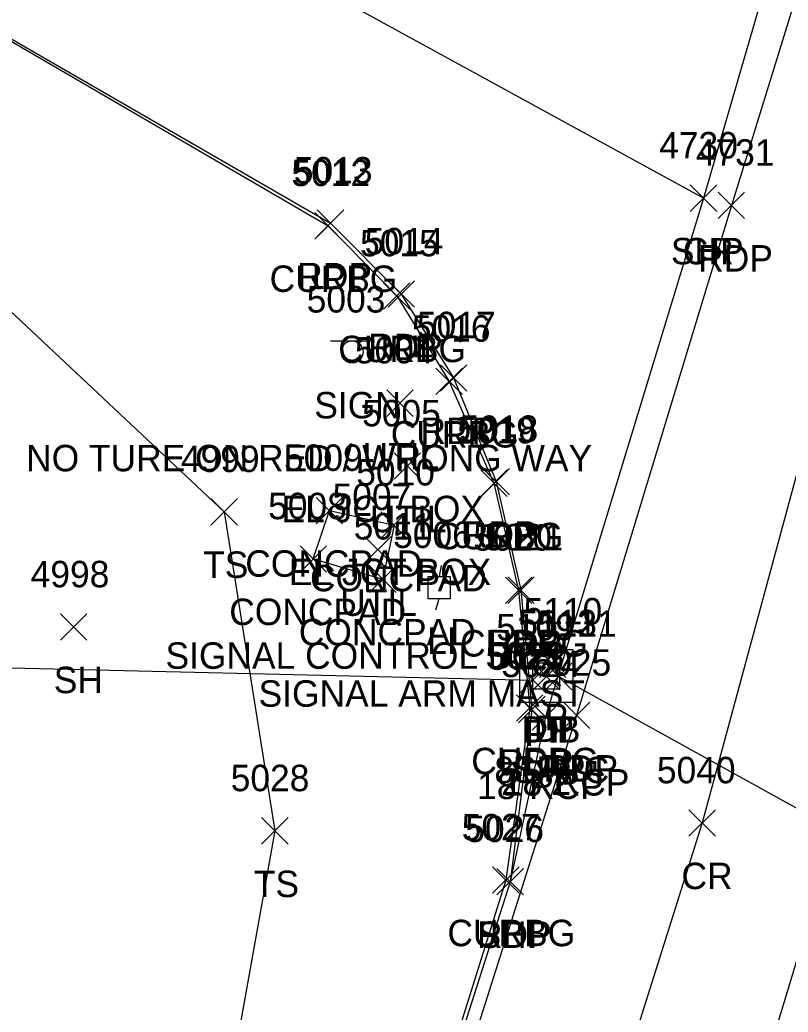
# Model space of a CAD drawing. Extents: x 1462089 to 1464015, y 730534 to 736144.
# Drawn here: x 1462587.6 to 1462645.7, y 731574.8 to 731649.8 of the extents above; entities that cross this region are included whole.
import ezdxf

# ---------------------------------------------------------------- set-up
doc = ezdxf.new("R2010")
doc.units = 0
for name, color, linetype in [('D_A', 7, 'Continuous'), ('D_C', 7, 'Continuous'), ('D_I', 7, 'Continuous'), ('D_TIC', 7, 'Continuous'), ('DCP', 7, 'Continuous'), ('DS', 7, 'Continuous'), ('L_A', 7, 'Continuous'), ('L_I', 7, 'Continuous'), ('L_TIC', 7, 'Continuous'), ('LELB', 7, 'Continuous'), ('LS', 7, 'Continuous'), ('P_A', 7, 'Continuous'), ('P_I', 7, 'Continuous'), ('P_TIC', 7, 'Continuous'), ('PET', 7, 'Continuous'), ('PRC', 7, 'Continuous'), ('PSP', 7, 'Continuous'), ('R_A', 7, 'Continuous'), ('R_I', 7, 'Continuous'), ('R_TIC', 7, 'Continuous'), ('RC', 7, 'Continuous'), ('S_A', 7, 'Continuous'), ('S_C', 7, 'Continuous'), ('S_I', 7, 'Continuous'), ('SSGN', 7, 'Continuous'), ('U_A', 7, 'Continuous'), ('U_C', 7, 'Continuous'), ('U_I', 7, 'Continuous'), ('UDEFAULT', 7, 'Continuous'), ('ULP', 7, 'Continuous')]:
    doc.layers.add(name, color=color, linetype=linetype)

msp = doc.modelspace()

# ---------------------------------------------------------------- linework, layer by layer
at = {"layer": 'D_TIC'}
for points in [[(1462626.877, 731600.067), (1462628.877, 731602.067)], [(1462628.877, 731600.067), (1462626.877, 731602.067)], [(1462625.385, 731598.866), (1462627.385, 731600.866)], [(1462627.385, 731598.866), (1462625.385, 731600.866)], [(1462626.406, 731599.131), (1462628.406, 731601.131)], [(1462628.406, 731599.131), (1462626.406, 731601.131)], [(1462627.328, 731599.133), (1462629.328, 731601.133)], [(1462629.328, 731599.133), (1462627.328, 731601.133)]]:
    msp.add_lwpolyline(points, dxfattribs=at)
at = {"layer": 'DCP'}
for points in [[(1462561.299, 731601.383), (1462626.385, 731599.866)], [(1462628.328, 731600.133), (1462719.881, 731549.456)]]:
    msp.add_lwpolyline(points, dxfattribs=at)
at = {"layer": 'DS'}
for p, q in [((1462625.382, 731602.175), (1462629.382, 731602.175)), ((1462625.382, 731598.175), (1462625.382, 731602.175)), ((1462629.382, 731602.175), (1462629.382, 731598.175)), ((1462626.382, 731599.175), (1462626.382, 731601.175)), ((1462626.382, 731601.175), (1462628.382, 731601.175)), ((1462628.382, 731601.175), (1462628.382, 731599.175)), ((1462627.387, 731600.176), (1462627.387, 731600.176)), ((1462627.387, 731600.176), (1462627.387, 731600.176)), ((1462628.382, 731599.175), (1462626.382, 731599.175)), ((1462629.382, 731598.175), (1462625.382, 731598.175))]:
    msp.add_line(p, q, dxfattribs=at)
at = {"layer": 'L_TIC'}
for points in [[(1462602.035, 731611.581), (1462604.035, 731613.581)], [(1462604.035, 731611.581), (1462602.035, 731613.581)], [(1462609.985, 731611.669), (1462611.985, 731613.669)], [(1462611.985, 731611.669), (1462609.985, 731613.669)], [(1462614.878, 731610.567), (1462616.878, 731612.567)], [(1462616.878, 731610.567), (1462614.878, 731612.567)], [(1462608.775, 731608.019), (1462610.775, 731610.019)], [(1462610.775, 731608.019), (1462608.775, 731610.019)], [(1462608.775, 731608.019), (1462610.775, 731610.019)], [(1462610.775, 731608.019), (1462608.775, 731610.019)], [(1462614.032, 731606.485), (1462616.032, 731608.485)], [(1462616.032, 731606.485), (1462614.032, 731608.485)], [(1462614.032, 731606.485), (1462616.032, 731608.485)], [(1462616.032, 731606.485), (1462614.032, 731608.485)], [(1462590.664, 731602.872), (1462592.664, 731604.872)], [(1462592.664, 731602.872), (1462590.664, 731604.872)], [(1462605.866, 731587.462), (1462607.866, 731589.462)], [(1462607.866, 731587.462), (1462605.866, 731589.462)]]:
    msp.add_lwpolyline(points, dxfattribs=at)
at = {"layer": 'LELB'}
msp.add_lwpolyline([(1462199.973, 731862.797), (1462226.522, 731848.633), (1462244.469, 731839.44), (1462279.961, 731820.277), (1462307.49, 731805.659), (1462330.44, 731793.577), (1462345.388, 731783.622), (1462390.349, 731759.437), (1462428.457, 731739.343), (1462460.592, 731719.83), (1462475.515, 731708.509), (1462501.897, 731689.799), (1462542.27, 731667.043), (1462570.627, 731642.981), (1462603.035, 731612.581), (1462606.866, 731588.462), (1462599.353, 731546.54), (1462591.287, 731500.049)], dxfattribs=at)
at = {"layer": 'LS'}
for points in [[(1462609.775, 731609.019), (1462610.985, 731612.669), (1462615.878, 731611.567), (1462615.032, 731607.485)], [(1462609.775, 731609.019), (1462615.032, 731607.485)]]:
    msp.add_lwpolyline(points, dxfattribs=at)
at = {"layer": 'P_TIC'}
for points in [[(1462638.27, 731635.282), (1462640.27, 731637.282)], [(1462640.27, 731635.282), (1462638.27, 731637.282)], [(1462638.27, 731635.282), (1462640.27, 731637.282)], [(1462640.27, 731635.282), (1462638.27, 731637.282)], [(1462640.384, 731634.734), (1462642.384, 731636.734)], [(1462642.384, 731634.734), (1462640.384, 731636.734)], [(1462610.072, 731633.393), (1462612.072, 731635.393)], [(1462612.072, 731633.393), (1462610.072, 731635.393)], [(1462615.428, 731628.037), (1462617.428, 731630.037)], [(1462617.428, 731628.037), (1462615.428, 731630.037)], [(1462619.383, 731621.699), (1462621.383, 731623.699)], [(1462621.383, 731621.699), (1462619.383, 731623.699)], [(1462622.597, 731613.859), (1462624.597, 731615.859)], [(1462624.597, 731613.859), (1462622.597, 731615.859)], [(1462624.47, 731605.659), (1462626.47, 731607.659)], [(1462626.47, 731605.659), (1462624.47, 731607.659)], [(1462625.295, 731596.635), (1462627.295, 731598.635)], [(1462627.295, 731596.635), (1462625.295, 731598.635)], [(1462626.328, 731596.087), (1462628.328, 731598.087)], [(1462628.328, 731596.087), (1462626.328, 731598.087)], [(1462628.681, 731596.191), (1462630.681, 731598.191)], [(1462630.681, 731596.191), (1462628.681, 731598.191)], [(1462638.174, 731588.059), (1462640.174, 731590.059)], [(1462640.174, 731588.059), (1462638.174, 731590.059)], [(1462623.657, 731583.618), (1462625.657, 731585.618)], [(1462625.657, 731583.618), (1462623.657, 731585.618)], [(1462623.657, 731583.618), (1462625.657, 731585.618)], [(1462625.657, 731583.618), (1462623.657, 731585.618)]]:
    msp.add_lwpolyline(points, dxfattribs=at)
at = {"layer": 'PET'}
for points in [[(1462737.297, 731963.429), (1462717.097, 731889.531), (1462708.571, 731860.874), (1462695.151, 731815.712), (1462691.036, 731802.029), (1462676.866, 731754.297), (1462666.22, 731719.346), (1462652.4, 731671.376), (1462641.384, 731635.734), (1462629.681, 731597.191), (1462612.657, 731543.575), (1462596.763, 731494.09), (1462582.573, 731446.883), (1462571.372, 731410.944), (1462559.842, 731372.737), (1462542.966, 731314.951), (1462524.38, 731258.465), (1462511.655, 731215.872), (1462491.671, 731142.677)], [(1462201.656, 731866.043), (1462245.703, 731842.087), (1462281.75, 731822.984), (1462308.734, 731808.187), (1462347.652, 731787.037), (1462392.209, 731761.837), (1462429.222, 731740.598), (1462448.896, 731730.041), (1462477.729, 731709.286), (1462504.154, 731693.872), (1462543.73, 731671.863), (1462578.876, 731652.667), (1462581.934, 731651.196), (1462611.072, 731634.393), (1462616.428, 731629.037), (1462620.383, 731622.699), (1462623.597, 731614.859), (1462625.47, 731606.659), (1462626.295, 731597.635), (1462624.657, 731584.618)]]:
    msp.add_lwpolyline(points, dxfattribs=at)
at = {"layer": 'PRC'}
for points in [[(1462748.947, 731961.516), (1462736.508, 731921.312), (1462728.403, 731886.375), (1462719.051, 731858.42), (1462705.389, 731810.89), (1462700.841, 731800.166), (1462687.609, 731751.705), (1462676.23, 731715.789), (1462662.619, 731667.958), (1462651.175, 731633.325), (1462639.174, 731589.059), (1462623.338, 731538.877), (1462607.5, 731490.665), (1462593.428, 731442.927), (1462581.597, 731409.026), (1462569.166, 731365.289), (1462553.746, 731313.655), (1462535.681, 731254.443), (1462519.258, 731196.564), (1462502.241, 731140.649), (1462491.591, 731093.412)], [(1462761.024, 731958.42), (1462747.813, 731917.011), (1462738.765, 731883.168), (1462729.105, 731854.955), (1462715.075, 731806.479), (1462712.125, 731796.984), (1462698.106, 731749.334), (1462686.279, 731711.956), (1462673.041, 731665.233), (1462661.991, 731629.565), (1462648.473, 731585.76), (1462633.362, 731535.924), (1462617.816, 731486.899), (1462603.279, 731439.323), (1462592.214, 731404.808), (1462578.747, 731359.841), (1462563.848, 731311.635), (1462546.163, 731252.054), (1462529.312, 731193.323), (1462512.831, 731138.457), (1462500.459, 731089.177), (1462489.909, 731049.965), (1462473.447, 730997.549), (1462460.794, 730938.782)], [(1462639.27, 731636.282), (1462599.113, 731658.268), (1462566.099, 731677.208), (1462552.1, 731684.602), (1462518.562, 731703.479), (1462478.101, 731726.956), (1462435.457, 731751.62), (1462405.08, 731768.891), (1462368.877, 731789.488), (1462331.312, 731809.521), (1462292.586, 731830.435), (1462255.308, 731850.413), (1462206.41, 731876.974)]]:
    msp.add_lwpolyline(points, dxfattribs=at)
at = {"layer": 'PSP'}
msp.add_lwpolyline([(1462735.883, 731965.543), (1462724.347, 731923.615), (1462716.132, 731895.689), (1462706.261, 731861.752), (1462701.796, 731847.13), (1462699.466, 731840.009), (1462692.812, 731817.612), (1462688.624, 731803.324), (1462674.431, 731755.229), (1462670.575, 731742.725), (1462669.096, 731737.252), (1462663.062, 731716.697), (1462649.924, 731672.978), (1462639.27, 731636.282), (1462627.328, 731597.087), (1462624.657, 731584.618), (1462611.691, 731544.088), (1462595.98, 731494.281), (1462581.441, 731447.372), (1462570.158, 731410.408), (1462558.82, 731372.899), (1462541.297, 731315.135), (1462524.38, 731258.465)], dxfattribs=at)
at = {"layer": 'R_TIC'}
for points in [[(1462609.886, 731633.194), (1462611.886, 731635.194)], [(1462611.886, 731633.194), (1462609.886, 731635.194)], [(1462615.077, 731627.889), (1462617.077, 731629.889)], [(1462617.077, 731627.889), (1462615.077, 731629.889)], [(1462619.047, 731621.437), (1462621.047, 731623.437)], [(1462621.047, 731621.437), (1462619.047, 731623.437)], [(1462622.426, 731613.745), (1462624.426, 731615.745)], [(1462624.426, 731613.745), (1462622.426, 731615.745)], [(1462624.292, 731605.639), (1462626.292, 731607.639)], [(1462626.292, 731605.639), (1462624.292, 731607.639)], [(1462625.134, 731596.744), (1462627.134, 731598.744)], [(1462627.134, 731596.744), (1462625.134, 731598.744)], [(1462623.33, 731583.747), (1462625.33, 731585.747)], [(1462625.33, 731583.747), (1462623.33, 731585.747)]]:
    msp.add_lwpolyline(points, dxfattribs=at)
at = {"layer": 'RC'}
msp.add_lwpolyline([(1462578.876, 731652.667), (1462581.853, 731651.105), (1462610.886, 731634.194), (1462616.077, 731628.889), (1462620.047, 731622.437), (1462623.426, 731614.745), (1462625.292, 731606.639), (1462626.134, 731597.744), (1462624.33, 731584.747), (1462611.563, 731543.975), (1462595.819, 731494.509), (1462581.283, 731447.508), (1462570.058, 731410.565), (1462558.535, 731373.066), (1462554.642, 731364.371), (1462548.372, 731356.851), (1462540.364, 731351.769), (1462530.201, 731348.551)], dxfattribs=at)
at = {"layer": 'SSGN'}
for p, q in [((1462611.063, 731625.492), (1462614.396, 731625.492)), ((1462612.71, 731624.659), (1462612.71, 731624.659))]:
    msp.add_line(p, q, dxfattribs=at)
msp.add_circle((1462612.71, 731624.659), 0.833, dxfattribs=at)
at = {"layer": 'UDEFAULT'}
for points in [[(1462615.331, 731619.791), (1462617.331, 731621.791)], [(1462617.331, 731619.791), (1462615.331, 731621.791)], [(1462615.88, 731615.037), (1462617.88, 731617.037)], [(1462617.88, 731615.037), (1462615.88, 731617.037)], [(1462613.648, 731608.713), (1462615.648, 731610.713)], [(1462615.648, 731608.713), (1462613.648, 731610.713)]]:
    msp.add_lwpolyline(points, dxfattribs=at)
at = {"layer": 'ULP'}
for p, q in [((1462619.449, 731608.51), (1462619.282, 731607.677)), ((1462618.449, 731606.01), (1462618.449, 731607.677)), ((1462618.449, 731607.677), (1462620.116, 731607.677)), ((1462620.116, 731607.677), (1462620.116, 731606.01)), ((1462619.282, 731606.844), (1462619.282, 731606.844)), ((1462620.116, 731606.01), (1462618.449, 731606.01)), ((1462619.032, 731605.177), (1462619.282, 731606.01))]:
    msp.add_line(p, q, dxfattribs=at)

# ---------------------------------------------------------------- texts
at = {"layer": 'D_A'}
for s, p in [('P', (1462627.255, 731596.067)), ('DIB', (1462625.509, 731595.131)), ('P', (1462625.763, 731594.866)), ('DI', (1462626.442, 731595.176)), ('P', (1462627.706, 731595.133))]:
    msp.add_text(s, height=2, dxfattribs=at).set_placement(p)
at = {"layer": 'D_C'}
for s, p in [('8" PVC', (1462623.46, 731592.067)), ("2'X2'", (1462623.986, 731591.176)), ('18"RCP', (1462624.1, 731591.133)), ('18"RCP', (1462622.157, 731590.866))]:
    msp.add_text(s, height=2, dxfattribs=at).set_placement(p)
at = {"layer": 'D_I'}
for s, p in [('5110', (1462625.665, 731604.067)), ('5113', (1462625.261, 731603.176)), ('5112', (1462625.281, 731603.131)), ('5111', (1462626.769, 731603.133)), ('5109', (1462623.605, 731602.866))]:
    msp.add_text(s, height=2, dxfattribs=at).set_placement(p)
at = {"layer": 'L_A'}
for s, p in [('TS', (1462601.444, 731607.581)), ('CONCPAD', (1462604.631, 731607.669)), ('CONCPAD', (1462609.524, 731606.567)), ('CONCPAD', (1462603.421, 731604.019)), ('CONCPAD', (1462603.421, 731604.019)), ('CONCPAD', (1462608.677, 731602.485)), ('CONCPAD', (1462608.677, 731602.485)), ('SH', (1462590.153, 731598.872)), ('TS', (1462605.276, 731583.462))]:
    msp.add_text(s, height=2, dxfattribs=at).set_placement(p)
at = {"layer": 'L_I'}
for s, p in [('4999', (1462599.767, 731615.581)), ('5009', (1462607.56, 731615.669)), ('5010', (1462613.02, 731614.567)), ('5008', (1462606.358, 731612.019)), ('5008', (1462606.358, 731612.019)), ('5011', (1462612.827, 731610.485)), ('5011', (1462612.827, 731610.485)), ('4998', (1462588.405, 731606.872)), ('5028', (1462603.528, 731591.462))]:
    msp.add_text(s, height=2, dxfattribs=at).set_placement(p)
at = {"layer": 'P_A'}
for s, p in [('SHP', (1462636.806, 731631.282)), ('CR', (1462637.703, 731631.282)), ('RDP', (1462638.872, 731630.734)), ('RDP', (1462608.56, 731629.393)), ('RDP', (1462613.916, 731624.037)), ('RDP', (1462617.871, 731617.699)), ('RDP', (1462621.085, 731609.859)), ('RDP', (1462622.958, 731601.659)), ('RDP', (1462623.783, 731592.635)), ('SHP', (1462624.863, 731592.087)), ('RDP', (1462627.169, 731592.191)), ('CR', (1462637.607, 731584.059)), ('SHP', (1462622.192, 731579.618)), ('RDP', (1462622.145, 731579.618))]:
    msp.add_text(s, height=2, dxfattribs=at).set_placement(p)
at = {"layer": 'P_I'}
for s, p in [('4730', (1462635.924, 731639.282)), ('4730', (1462635.924, 731639.282)), ('4731', (1462638.691, 731638.734)), ('5013', (1462608.301, 731637.393)), ('5014', (1462613.656, 731632.037)), ('5017', (1462617.612, 731625.699)), ('5018', (1462620.825, 731617.859)), ('5021', (1462622.698, 731609.659)), ('5022', (1462622.956, 731600.635)), ('5024', (1462623.989, 731600.087)), ('5025', (1462626.342, 731600.191)), ('5040', (1462635.749, 731592.059)), ('5026', (1462621.263, 731587.618)), ('5026', (1462621.263, 731587.618))]:
    msp.add_text(s, height=2, dxfattribs=at).set_placement(p)
at = {"layer": 'R_A'}
for p in [(1462606.469, 731629.194), (1462611.66, 731623.889), (1462615.629, 731617.437), (1462619.009, 731609.745), (1462620.874, 731601.639), (1462621.716, 731592.744), (1462619.913, 731579.747)]:
    msp.add_text('CURBG', height=2, dxfattribs=at).set_placement(p)
at = {"layer": 'R_I'}
for s, p in [('5012', (1462608.115, 731637.194)), ('5015', (1462613.306, 731631.889)), ('5016', (1462617.22, 731625.437)), ('5019', (1462620.647, 731617.745)), ('5020', (1462621.867, 731609.639)), ('5023', (1462622.795, 731600.744)), ('5027', (1462620.992, 731587.747))]:
    msp.add_text(s, height=2, dxfattribs=at).set_placement(p)
at = {"layer": 'S_A'}
msp.add_text('SIGN', height=2, dxfattribs=at).set_placement((1462609.848, 731619.638))
at = {"layer": 'S_C'}
msp.add_text('NO TURE ON RED / WRONG WAY', height=2, dxfattribs=at).set_placement((1462588.061, 731615.638))
at = {"layer": 'S_I'}
msp.add_text('5003', height=2, dxfattribs=at).set_placement((1462609.273, 731627.638))
at = {"layer": 'U_A'}
for s, p in [('UTIL', (1462613.496, 731615.791)), ('UTIL', (1462614.046, 731611.037)), ('UTIL', (1462611.813, 731604.713)), ('LI', (1462618.385, 731601.844))]:
    msp.add_text(s, height=2, dxfattribs=at).set_placement(p)
at = {"layer": 'U_C'}
for s, p in [('EL JCT BOX', (1462607.371, 731611.791)), ('EL JCT BOX', (1462607.92, 731607.037)), ('SIGNAL CONTROL BOX', (1462598.601, 731600.713)), ('SIGNAL ARM MAST', (1462605.637, 731597.844))]:
    msp.add_text(s, height=2, dxfattribs=at).set_placement(p)
at = {"layer": 'U_I'}
for s, p in [('5004', (1462612.914, 731623.791)), ('5005', (1462613.463, 731619.037)), ('5007', (1462611.23, 731612.713)), ('5006', (1462615.81, 731609.844))]:
    msp.add_text(s, height=2, dxfattribs=at).set_placement(p)

doc.saveas('drawing.dxf')
